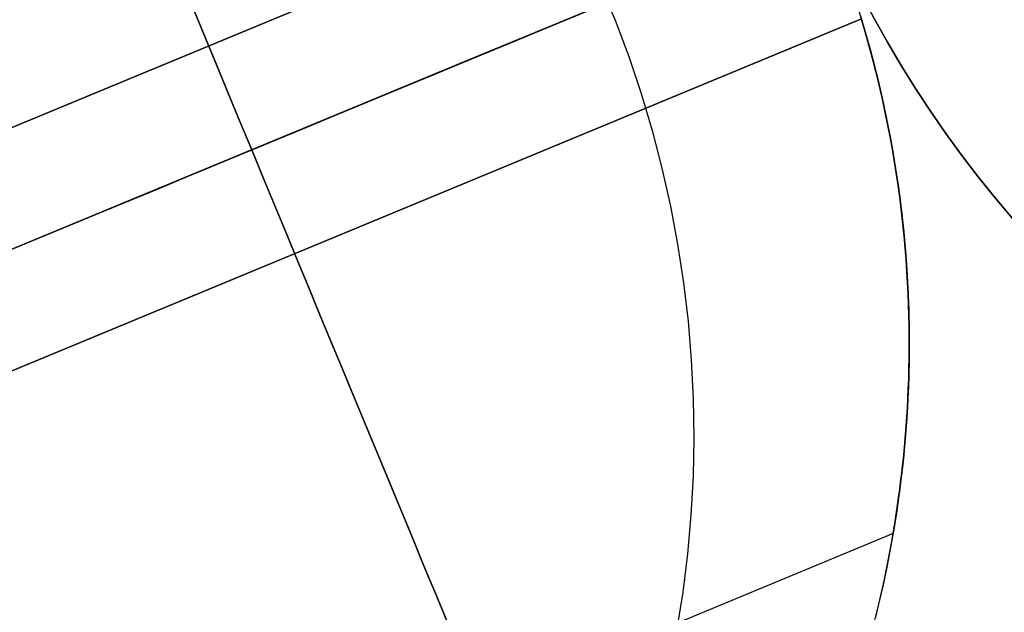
# Model space of a CAD drawing. Extents: x -3378 to 3007, y -425 to 173.
# Tile 334 of 396: x 2228 to 2241, y 12 to 20. Entities that reach past the tile are written whole.
import ezdxf

# ---------------------------------------------------------------- set-up
doc = ezdxf.new("R2010")
doc.units = 0
doc.layers.add('PREDEFINITO', color=7, linetype='CONTINUOUS')

msp = doc.modelspace()

# ---------------------------------------------------------------- linework, layer by layer
at = {"layer": 'PREDEFINITO'}
for p, q in [((2205.78, 9.324, 2285), (2238.046, 22.69, 2285)), ((2238.046, 22.69, 2061.458), (2205.78, 9.324, 2061.458)), ((2238.046, 22.69, 1614.375), (2205.78, 9.324, 1614.375)), ((2206.354, 7.939, 2286.5), (2238.69, 21.333, 2286.5)), ((2206.354, 7.939, 2283.5), (2238.69, 21.333, 2283.5)), ((2238.69, 21.333, 2062.958), (2206.354, 7.939, 2062.958)), ((2238.69, 21.333, 2059.958), (2206.354, 7.939, 2059.958)), ((2238.69, 21.333, 1612.875), (2206.354, 7.939, 1612.875)), ((2238.69, 21.333, 1615.875), (2206.354, 7.939, 1615.875)), ((2238.685, 21.331, 1829.917), (2223.441, 15.017, 1829.917)), ((2238.685, 21.331, 1845.917), (2223.441, 15.017, 1845.917)), ((2238.685, 21.331, 2254), (2223.441, 15.017, 2254)), ((2238.685, 21.331, 2270), (2223.441, 15.017, 2270)), ((2238.685, 21.331, 1405.834), (2223.441, 15.017, 1405.834)), ((2238.685, 21.331, 1421.834), (2223.441, 15.017, 1421.834)), ((2235.711, 20.379, 2364.186), (2235.909, 19.901, 2364.186)), ((2239.133, 20.117, 2295), (2239.28, 19.62, 2295)), ((2239.133, 20.117, 1820.001), (2239.28, 19.62, 1820.001)), ((2239.133, 20.117, 2057.502), (2239.28, 19.62, 2057.502)), ((2239.181, 19.961, 1345.071), (2239.25, 19.729, 1345.096)), ((2239.194, 19.918, 2061.458), (2206.928, 6.553, 2061.458)), ((2239.194, 19.918, 1614.375), (2206.928, 6.553, 1614.375)), ((2206.928, 6.553, 2285), (2239.194, 19.918, 2285)), ((2235.909, 19.901, 2364.186), (2236.091, 19.416, 2364.185)), ((2239.192, 19.925, 1845.777), (2239.244, 19.748, 1845.74)), ((2239.244, 19.748, 1830.095), (2239.192, 19.925, 1830.058)), ((2239.192, 19.925, 2269.86), (2239.244, 19.748, 2269.823)), ((2239.244, 19.748, 2254.178), (2239.192, 19.925, 2254.141)), ((2239.192, 19.925, 1421.694), (2239.244, 19.748, 1421.657)), ((2239.244, 19.748, 1406.012), (2239.192, 19.925, 1405.975)), ((2239.244, 19.748, 1845.74), (2239.294, 19.57, 1845.698)), ((2239.294, 19.57, 1830.136), (2239.244, 19.748, 1830.095)), ((2239.244, 19.748, 2269.823), (2239.294, 19.57, 2269.781)), ((2239.294, 19.57, 2254.219), (2239.244, 19.748, 2254.178)), ((2239.244, 19.748, 1421.657), (2239.294, 19.57, 1421.615)), ((2239.294, 19.57, 1406.053), (2239.244, 19.748, 1406.012)), ((2239.25, 19.729, 1345.096), (2239.314, 19.497, 1345.125)), ((2239.28, 19.62, 2295), (2239.411, 19.119, 2295)), ((2239.28, 19.62, 1820.001), (2239.411, 19.119, 1820.001)), ((2239.28, 19.62, 2057.502), (2239.411, 19.119, 2057.502)), ((2239.294, 19.57, 1845.698), (2239.342, 19.393, 1845.653)), ((2239.342, 19.393, 1830.182), (2239.294, 19.57, 1830.136)), ((2239.294, 19.57, 2269.781), (2239.342, 19.393, 2269.736)), ((2239.342, 19.393, 2254.265), (2239.294, 19.57, 2254.219)), ((2239.294, 19.57, 1421.615), (2239.342, 19.393, 1421.569)), ((2239.342, 19.393, 1406.099), (2239.294, 19.57, 1406.053)), ((2239.314, 19.497, 1345.125), (2239.377, 19.258, 1345.159)), ((2236.091, 19.416, 2364.185), (2236.256, 18.925, 2364.181)), ((2239.342, 19.393, 1845.653), (2239.387, 19.217, 1845.603)), ((2239.387, 19.217, 1830.232), (2239.342, 19.393, 1830.182)), ((2239.342, 19.393, 2269.736), (2239.387, 19.217, 2269.686)), ((2239.387, 19.217, 2254.315), (2239.342, 19.393, 2254.265)), ((2239.342, 19.393, 1421.569), (2239.387, 19.217, 1421.52)), ((2239.387, 19.217, 1406.149), (2239.342, 19.393, 1406.099)), ((2239.377, 19.258, 1345.159), (2239.435, 19.019, 1345.197)), ((2239.387, 19.217, 1845.603), (2239.429, 19.042, 1845.549)), ((2239.429, 19.042, 1830.286), (2239.387, 19.217, 1830.232)), ((2239.387, 19.217, 2269.686), (2239.429, 19.042, 2269.632)), ((2239.429, 19.042, 2254.369), (2239.387, 19.217, 2254.315)), ((2239.387, 19.217, 1421.52), (2239.429, 19.042, 1421.466)), ((2239.429, 19.042, 1406.203), (2239.387, 19.217, 1406.149)), ((2239.411, 19.119, 2295), (2239.524, 18.614, 2295)), ((2239.411, 19.119, 1820.001), (2239.524, 18.614, 1820.001)), ((2239.411, 19.119, 2057.502), (2239.524, 18.614, 2057.502)), ((2239.429, 19.042, 1845.549), (2239.47, 18.867, 1845.491)), ((2239.47, 18.867, 1830.344), (2239.429, 19.042, 1830.286)), ((2239.429, 19.042, 2269.632), (2239.47, 18.867, 2269.574)), ((2239.47, 18.867, 2254.427), (2239.429, 19.042, 2254.369)), ((2239.429, 19.042, 1421.466), (2239.47, 18.867, 1421.408)), ((2239.47, 18.867, 1406.261), (2239.429, 19.042, 1406.203)), ((2236.256, 18.925, 2364.181), (2236.403, 18.429, 2364.177)), ((2239.435, 19.019, 1345.197), (2239.489, 18.78, 1345.238)), ((2239.47, 18.867, 1845.491), (2239.507, 18.693, 1845.429)), ((2239.507, 18.693, 1830.405), (2239.47, 18.867, 1830.344)), ((2239.47, 18.867, 2269.574), (2239.507, 18.693, 2269.512)), ((2239.507, 18.693, 2254.489), (2239.47, 18.867, 2254.427)), ((2239.47, 18.867, 1421.408), (2239.507, 18.693, 1421.346)), ((2239.507, 18.693, 1406.322), (2239.47, 18.867, 1406.261)), ((2239.489, 18.78, 1345.238), (2239.539, 18.541, 1345.284)), ((2239.507, 18.693, 1845.429), (2239.543, 18.52, 1845.363)), ((2239.543, 18.52, 1830.471), (2239.507, 18.693, 1830.405)), ((2239.507, 18.693, 2269.512), (2239.543, 18.52, 2269.446)), ((2239.543, 18.52, 2254.554), (2239.507, 18.693, 2254.489)), ((2239.507, 18.693, 1421.346), (2239.543, 18.52, 1421.28)), ((2239.543, 18.52, 1406.388), (2239.507, 18.693, 1406.322)), ((2239.524, 18.614, 2295), (2239.619, 18.105, 2295)), ((2239.524, 18.614, 1820.001), (2239.619, 18.105, 1820.001)), ((2239.524, 18.614, 2057.502), (2239.619, 18.105, 2057.502)), ((2239.539, 18.541, 1345.284), (2239.586, 18.297, 1345.334)), ((2239.543, 18.52, 1845.363), (2239.576, 18.348, 1845.294)), ((2239.576, 18.348, 1830.541), (2239.543, 18.52, 1830.471)), ((2239.543, 18.52, 2269.446), (2239.576, 18.348, 2269.377)), ((2239.576, 18.348, 2254.624), (2239.543, 18.52, 2254.554)), ((2239.543, 18.52, 1421.28), (2239.576, 18.348, 1421.21)), ((2239.576, 18.348, 1406.458), (2239.543, 18.52, 1406.388)), ((2236.403, 18.429, 2364.177), (2236.534, 17.928, 2364.17)), ((2239.576, 18.348, 1845.294), (2239.607, 18.177, 1845.22)), ((2239.607, 18.177, 1830.615), (2239.576, 18.348, 1830.541)), ((2239.576, 18.348, 2269.377), (2239.607, 18.177, 2269.303)), ((2239.607, 18.177, 2254.698), (2239.576, 18.348, 2254.624)), ((2239.576, 18.348, 1421.21), (2239.607, 18.177, 1421.137)), ((2239.607, 18.177, 1406.532), (2239.576, 18.348, 1406.458)), ((2239.586, 18.297, 1345.334), (2239.628, 18.053, 1345.388)), ((2239.607, 18.177, 1845.22), (2239.636, 18.007, 1845.143)), ((2239.636, 18.007, 1830.692), (2239.607, 18.177, 1830.615)), ((2239.607, 18.177, 2269.303), (2239.636, 18.007, 2269.226)), ((2239.636, 18.007, 2254.775), (2239.607, 18.177, 2254.698)), ((2239.607, 18.177, 1421.137), (2239.636, 18.007, 1421.06)), ((2239.636, 18.007, 1406.609), (2239.607, 18.177, 1406.532)), ((2239.619, 18.105, 2295), (2239.697, 17.593, 2295)), ((2239.619, 18.105, 1820.001), (2239.697, 17.593, 1820.001)), ((2239.619, 18.105, 2057.502), (2239.697, 17.593, 2057.502)), ((2239.628, 18.053, 1345.388), (2239.667, 17.81, 1345.446)), ((2239.636, 18.007, 1845.143), (2239.662, 17.839, 1845.062)), ((2239.662, 17.839, 1830.773), (2239.636, 18.007, 1830.692)), ((2239.636, 18.007, 2269.226), (2239.662, 17.839, 2269.145)), ((2239.662, 17.839, 2254.856), (2239.636, 18.007, 2254.775)), ((2239.636, 18.007, 1421.06), (2239.662, 17.839, 1420.979)), ((2239.662, 17.839, 1406.69), (2239.636, 18.007, 1406.609)), ((2236.534, 17.928, 2364.17), (2236.647, 17.422, 2364.162)), ((2239.662, 17.839, 1845.062), (2239.686, 17.673, 1844.977)), ((2239.686, 17.673, 1830.857), (2239.662, 17.839, 1830.773)), ((2239.662, 17.839, 2269.145), (2239.686, 17.673, 2269.06)), ((2239.686, 17.673, 2254.94), (2239.662, 17.839, 2254.856)), ((2239.662, 17.839, 1420.979), (2239.686, 17.673, 1420.894)), ((2239.686, 17.673, 1406.774), (2239.662, 17.839, 1406.69)), ((2239.667, 17.81, 1345.446), (2239.701, 17.566, 1345.507)), ((2239.686, 17.673, 1844.977), (2239.709, 17.508, 1844.889)), ((2239.709, 17.508, 1830.946), (2239.686, 17.673, 1830.857)), ((2239.686, 17.673, 2269.06), (2239.709, 17.508, 2268.972)), ((2239.709, 17.508, 2255.029), (2239.686, 17.673, 2254.94)), ((2239.686, 17.673, 1420.894), (2239.709, 17.508, 1420.806)), ((2239.709, 17.508, 1406.862), (2239.686, 17.673, 1406.774)), ((2239.697, 17.593, 2295), (2239.758, 17.079, 2295)), ((2239.697, 17.593, 1820.001), (2239.758, 17.079, 1820.001)), ((2239.697, 17.593, 2057.502), (2239.758, 17.079, 2057.502)), ((2239.701, 17.566, 1345.507), (2239.732, 17.319, 1345.573)), ((2239.709, 17.508, 1844.889), (2239.729, 17.345, 1844.797)), ((2239.729, 17.345, 1831.037), (2239.709, 17.508, 1830.946)), ((2239.709, 17.508, 2268.972), (2239.729, 17.345, 2268.881)), ((2239.729, 17.345, 2255.12), (2239.709, 17.508, 2255.029)), ((2239.709, 17.508, 1420.806), (2239.729, 17.345, 1420.714)), ((2239.729, 17.345, 1406.954), (2239.709, 17.508, 1406.862)), ((2236.647, 17.422, 2364.162), (2236.743, 16.914, 2364.153)), ((2239.729, 17.345, 1844.797), (2239.747, 17.183, 1844.702)), ((2239.747, 17.183, 1831.132), (2239.729, 17.345, 1831.037)), ((2239.729, 17.345, 2268.881), (2239.747, 17.183, 2268.785)), ((2239.747, 17.183, 2255.215), (2239.729, 17.345, 2255.12)), ((2239.729, 17.345, 1420.714), (2239.747, 17.183, 1420.619)), ((2239.747, 17.183, 1407.049), (2239.729, 17.345, 1406.954)), ((2239.732, 17.319, 1345.573), (2239.758, 17.071, 1345.644)), ((2239.747, 17.183, 1844.702), (2239.763, 17.023, 1844.604)), ((2239.763, 17.023, 1831.231), (2239.747, 17.183, 1831.132)), ((2239.747, 17.183, 2268.785), (2239.763, 17.023, 2268.687)), ((2239.763, 17.023, 2255.314), (2239.747, 17.183, 2255.215)), ((2239.747, 17.183, 1420.619), (2239.763, 17.023, 1420.521)), ((2239.763, 17.023, 1407.148), (2239.747, 17.183, 1407.049)), ((2239.758, 17.079, 2295), (2239.8, 16.563, 2295)), ((2239.758, 17.079, 1820.001), (2239.8, 16.563, 1820.001)), ((2239.758, 17.079, 2057.502), (2239.8, 16.563, 2057.502)), ((2239.758, 17.071, 1345.644), (2239.781, 16.825, 1345.717)), ((2239.763, 17.023, 1844.604), (2239.777, 16.865, 1844.502)), ((2239.777, 16.865, 1831.333), (2239.763, 17.023, 1831.231)), ((2239.763, 17.023, 2268.687), (2239.777, 16.865, 2268.585)), ((2239.777, 16.865, 2255.416), (2239.763, 17.023, 2255.314)), ((2239.763, 17.023, 1420.521), (2239.777, 16.865, 1420.419)), ((2239.777, 16.865, 1407.249), (2239.763, 17.023, 1407.148)), ((2236.743, 16.914, 2364.153), (2236.822, 16.402, 2364.141)), ((2239.777, 16.865, 1844.502), (2239.79, 16.71, 1844.397)), ((2239.79, 16.71, 1831.438), (2239.777, 16.865, 1831.333)), ((2239.777, 16.865, 2268.585), (2239.79, 16.71, 2268.48)), ((2239.79, 16.71, 2255.521), (2239.777, 16.865, 2255.416)), ((2239.777, 16.865, 1420.419), (2239.79, 16.71, 1420.314)), ((2239.79, 16.71, 1407.355), (2239.777, 16.865, 1407.249)), ((2239.781, 16.825, 1345.717), (2239.799, 16.579, 1345.795)), ((2239.79, 16.71, 1844.397), (2239.8, 16.556, 1844.289)), ((2239.8, 16.556, 1831.546), (2239.79, 16.71, 1831.438)), ((2239.79, 16.71, 2268.48), (2239.8, 16.556, 2268.372)), ((2239.8, 16.556, 2255.629), (2239.79, 16.71, 2255.521)), ((2239.79, 16.71, 1420.314), (2239.8, 16.556, 1420.206)), ((2239.8, 16.556, 1407.463), (2239.79, 16.71, 1407.355)), ((2239.799, 16.579, 1345.795), (2239.813, 16.329, 1345.877)), ((2239.8, 16.563, 2295), (2239.825, 16.045, 2295)), ((2239.8, 16.563, 1820.001), (2239.825, 16.045, 1820.001)), ((2239.8, 16.563, 2057.502), (2239.825, 16.045, 2057.502)), ((2239.8, 16.556, 1844.289), (2239.809, 16.405, 1844.177)), ((2239.809, 16.405, 1831.657), (2239.8, 16.556, 1831.546)), ((2239.8, 16.556, 2268.372), (2239.809, 16.405, 2268.26)), ((2239.809, 16.405, 2255.74), (2239.8, 16.556, 2255.629)), ((2239.8, 16.556, 1420.206), (2239.809, 16.405, 1420.094)), ((2239.809, 16.405, 1407.574), (2239.8, 16.556, 1407.463)), ((2236.822, 16.402, 2364.141), (2236.882, 15.888, 2364.129)), ((2239.809, 16.405, 1844.177), (2239.817, 16.255, 1844.063)), ((2239.817, 16.255, 1831.772), (2239.809, 16.405, 1831.657)), ((2239.809, 16.405, 2268.26), (2239.817, 16.255, 2268.146)), ((2239.817, 16.255, 2255.855), (2239.809, 16.405, 2255.74)), ((2239.809, 16.405, 1420.094), (2239.817, 16.255, 1419.979)), ((2239.817, 16.255, 1407.689), (2239.809, 16.405, 1407.574)), ((2239.813, 16.329, 1345.877), (2239.823, 16.08, 1345.963)), ((2239.817, 16.255, 1844.063), (2239.823, 16.108, 1843.945)), ((2239.823, 16.108, 1831.89), (2239.817, 16.255, 1831.772)), ((2239.817, 16.255, 2268.146), (2239.823, 16.108, 2268.028)), ((2239.823, 16.108, 2255.973), (2239.817, 16.255, 2255.855)), ((2239.817, 16.255, 1419.979), (2239.823, 16.108, 1419.862)), ((2239.823, 16.108, 1407.807), (2239.817, 16.255, 1407.689)), ((2239.823, 16.108, 1843.945), (2239.827, 15.964, 1843.824)), ((2239.827, 15.964, 1832.01), (2239.823, 16.108, 1831.89)), ((2239.823, 16.108, 2268.028), (2239.827, 15.964, 2267.907)), ((2239.827, 15.964, 2256.093), (2239.823, 16.108, 2255.973)), ((2239.823, 16.108, 1419.862), (2239.827, 15.964, 1419.741)), ((2239.827, 15.964, 1407.927), (2239.823, 16.108, 1407.807)), ((2239.823, 16.08, 1345.963), (2239.829, 15.832, 1346.052)), ((2239.825, 16.045, 2295), (2239.831, 15.528, 2295)), ((2239.825, 16.045, 1820.001), (2239.831, 15.528, 1820.001)), ((2239.825, 16.045, 2057.502), (2239.831, 15.528, 2057.502)), ((2236.882, 15.888, 2364.129), (2236.925, 15.372, 2364.115)), ((2239.827, 15.964, 1843.824), (2239.83, 15.822, 1843.701)), ((2239.83, 15.822, 1832.134), (2239.827, 15.964, 1832.01)), ((2239.827, 15.964, 2267.907), (2239.83, 15.822, 2267.784)), ((2239.83, 15.822, 2256.217), (2239.827, 15.964, 2256.093)), ((2239.827, 15.964, 1419.741), (2239.83, 15.822, 1419.618)), ((2239.83, 15.822, 1408.051), (2239.827, 15.964, 1407.927)), ((2239.829, 15.832, 1346.052), (2239.831, 15.585, 1346.145)), ((2239.83, 15.822, 1843.701), (2239.831, 15.682, 1843.574)), ((2239.831, 15.682, 1832.26), (2239.83, 15.822, 1832.134)), ((2239.83, 15.822, 2267.784), (2239.831, 15.682, 2267.657)), ((2239.831, 15.682, 2256.344), (2239.83, 15.822, 2256.217)), ((2239.83, 15.822, 1419.618), (2239.831, 15.682, 1419.491)), ((2239.831, 15.682, 1408.177), (2239.83, 15.822, 1408.051)), ((2239.831, 15.682, 1843.574), (2239.831, 15.537, 1843.436)), ((2239.831, 15.537, 1832.398), (2239.831, 15.682, 1832.26)), ((2239.831, 15.682, 2267.657), (2239.831, 15.537, 2267.52)), ((2239.831, 15.537, 2256.481), (2239.831, 15.682, 2256.344)), ((2239.831, 15.682, 1419.491), (2239.831, 15.537, 1419.353)), ((2239.831, 15.537, 1408.315), (2239.831, 15.682, 1408.177)), ((2239.831, 15.528, 2295), (2239.82, 15.01, 2295)), ((2239.831, 15.528, 1820.001), (2239.82, 15.01, 1820.001)), ((2239.831, 15.528, 2057.502), (2239.82, 15.01, 2057.502)), ((2239.831, 15.585, 1346.145), (2239.829, 15.335, 1346.243)), ((2239.831, 15.537, 1843.436), (2239.83, 15.395, 1843.296)), ((2239.83, 15.395, 1832.539), (2239.831, 15.537, 1832.398)), ((2239.831, 15.537, 2267.52), (2239.83, 15.395, 2267.379)), ((2239.83, 15.395, 2256.622), (2239.831, 15.537, 2256.481)), ((2239.831, 15.537, 1419.353), (2239.83, 15.395, 1419.212)), ((2239.83, 15.395, 1408.456), (2239.831, 15.537, 1408.315)), ((2236.925, 15.372, 2364.115), (2236.951, 14.855, 2364.099)), ((2239.83, 15.395, 1843.296), (2239.828, 15.255, 1843.151)), ((2239.828, 15.255, 1832.683), (2239.83, 15.395, 1832.539)), ((2239.83, 15.395, 2267.379), (2239.828, 15.255, 2267.235)), ((2239.828, 15.255, 2256.766), (2239.83, 15.395, 2256.622)), ((2239.83, 15.395, 1419.212), (2239.828, 15.255, 1419.068)), ((2239.828, 15.255, 1408.6), (2239.83, 15.395, 1408.456)), ((2239.829, 15.335, 1346.243), (2239.823, 15.086, 1346.345)), ((2239.828, 15.255, 1843.151), (2239.824, 15.119, 1843.004)), ((2239.824, 15.119, 1832.83), (2239.828, 15.255, 1832.683)), ((2239.828, 15.255, 2267.235), (2239.824, 15.119, 2267.087)), ((2239.824, 15.119, 2256.913), (2239.828, 15.255, 2256.766)), ((2239.828, 15.255, 1419.068), (2239.824, 15.119, 1418.921)), ((2239.824, 15.119, 1408.747), (2239.828, 15.255, 1408.6)), ((2239.824, 15.119, 1843.004), (2239.819, 14.987, 1842.854)), ((2239.819, 14.987, 1832.98), (2239.824, 15.119, 1832.83)), ((2239.824, 15.119, 2267.087), (2239.819, 14.987, 2266.937)), ((2239.819, 14.987, 2257.063), (2239.824, 15.119, 2256.913)), ((2239.824, 15.119, 1418.921), (2239.819, 14.987, 1418.771)), ((2239.819, 14.987, 1408.897), (2239.824, 15.119, 1408.747)), ((2239.82, 15.01, 2295), (2239.791, 14.493, 2295)), ((2239.82, 15.01, 1820.001), (2239.791, 14.493, 1820.001)), ((2239.82, 15.01, 2057.502), (2239.791, 14.493, 2057.502)), ((2239.823, 15.086, 1346.345), (2239.812, 14.838, 1346.449)), ((2239.819, 14.987, 1842.854), (2239.813, 14.858, 1842.701)), ((2239.813, 14.858, 1833.134), (2239.819, 14.987, 1832.98)), ((2239.819, 14.987, 2266.937), (2239.813, 14.858, 2266.784)), ((2239.813, 14.858, 2257.217), (2239.819, 14.987, 2257.063)), ((2239.819, 14.987, 1418.771), (2239.813, 14.858, 1418.618)), ((2239.813, 14.858, 1409.05), (2239.819, 14.987, 1408.897)), ((2236.951, 14.855, 2364.099), (2236.958, 14.337, 2364.082)), ((2239.812, 14.838, 1346.449), (2239.798, 14.592, 1346.557)), ((2239.813, 14.858, 1842.701), (2239.807, 14.732, 1842.545)), ((2239.807, 14.732, 1833.29), (2239.813, 14.858, 1833.134)), ((2239.813, 14.858, 2266.784), (2239.807, 14.732, 2266.628)), ((2239.807, 14.732, 2257.373), (2239.813, 14.858, 2257.217)), ((2239.813, 14.858, 1418.618), (2239.807, 14.732, 1418.462)), ((2239.807, 14.732, 1409.207), (2239.813, 14.858, 1409.05)), ((2239.807, 14.732, 1842.545), (2239.799, 14.61, 1842.386)), ((2239.799, 14.61, 1833.449), (2239.807, 14.732, 1833.29)), ((2239.807, 14.732, 2266.628), (2239.799, 14.61, 2266.469)), ((2239.799, 14.61, 2257.532), (2239.807, 14.732, 2257.373)), ((2239.807, 14.732, 1418.462), (2239.799, 14.61, 1418.303)), ((2239.799, 14.61, 1409.365), (2239.807, 14.732, 1409.207)), ((2239.798, 14.592, 1346.557), (2239.779, 14.343, 1346.67)), ((2239.799, 14.61, 1842.386), (2239.791, 14.492, 1842.224)), ((2239.791, 14.492, 1833.61), (2239.799, 14.61, 1833.449)), ((2239.799, 14.61, 2266.469), (2239.791, 14.492, 2266.307)), ((2239.791, 14.492, 2257.693), (2239.799, 14.61, 2257.532)), ((2239.799, 14.61, 1418.303), (2239.791, 14.492, 1418.141)), ((2239.791, 14.492, 1409.527), (2239.799, 14.61, 1409.365)), ((2239.791, 14.493, 2295), (2239.744, 13.977, 2295)), ((2239.791, 14.493, 1820.001), (2239.744, 13.977, 1820.001)), ((2239.791, 14.493, 2057.502), (2239.744, 13.977, 2057.502)), ((2239.791, 14.492, 1842.224), (2239.782, 14.377, 1842.06)), ((2239.782, 14.377, 1833.775), (2239.791, 14.492, 1833.61)), ((2239.791, 14.492, 2266.307), (2239.782, 14.377, 2266.143)), ((2239.782, 14.377, 2257.858), (2239.791, 14.492, 2257.693)), ((2239.791, 14.492, 1418.141), (2239.782, 14.377, 1417.977)), ((2239.782, 14.377, 1409.692), (2239.791, 14.492, 1409.527)), ((2236.958, 14.337, 2364.082), (2236.948, 13.82, 2364.063)), ((2239.779, 14.343, 1346.67), (2239.757, 14.095, 1346.786)), ((2239.782, 14.377, 1842.06), (2239.773, 14.267, 1841.893)), ((2239.773, 14.267, 1833.942), (2239.782, 14.377, 1833.775)), ((2239.782, 14.377, 2266.143), (2239.773, 14.267, 2265.976)), ((2239.773, 14.267, 2258.025), (2239.782, 14.377, 2257.858)), ((2239.782, 14.377, 1417.977), (2239.773, 14.267, 1417.81)), ((2239.773, 14.267, 1409.859), (2239.782, 14.377, 1409.692)), ((2239.773, 14.267, 1841.893), (2239.763, 14.161, 1841.723)), ((2239.763, 14.161, 1834.111), (2239.773, 14.267, 1833.942)), ((2239.773, 14.267, 2265.976), (2239.763, 14.161, 2265.806)), ((2239.763, 14.161, 2258.194), (2239.773, 14.267, 2258.025)), ((2239.773, 14.267, 1417.81), (2239.763, 14.161, 1417.64)), ((2239.763, 14.161, 1410.028), (2239.773, 14.267, 1409.859)), ((2239.757, 14.095, 1346.786), (2239.73, 13.85, 1346.905)), ((2239.753, 14.059, 1841.551), (2239.742, 13.961, 1841.377)), ((2239.742, 13.961, 1834.458), (2239.753, 14.059, 1834.283)), ((2239.753, 14.059, 2265.634), (2239.742, 13.961, 2265.46)), ((2239.742, 13.961, 2258.541), (2239.753, 14.059, 2258.366)), ((2239.753, 14.059, 1417.468), (2239.742, 13.961, 1417.293)), ((2239.742, 13.961, 1410.375), (2239.753, 14.059, 1410.2)), ((2239.763, 14.161, 1841.723), (2239.753, 14.059, 1841.551)), ((2239.753, 14.059, 1834.283), (2239.763, 14.161, 1834.111)), ((2239.763, 14.161, 2265.806), (2239.753, 14.059, 2265.634)), ((2239.753, 14.059, 2258.366), (2239.763, 14.161, 2258.194)), ((2239.763, 14.161, 1417.64), (2239.753, 14.059, 1417.468)), ((2239.753, 14.059, 1410.2), (2239.763, 14.161, 1410.028)), ((2239.744, 13.977, 2295), (2239.68, 13.463, 2295)), ((2239.744, 13.977, 1820.001), (2239.68, 13.463, 1820.001)), ((2239.744, 13.977, 2057.502), (2239.68, 13.463, 2057.502)), ((2239.742, 13.961, 1841.377), (2239.732, 13.867, 1841.199)), ((2239.732, 13.867, 1834.635), (2239.742, 13.961, 1834.458)), ((2239.742, 13.961, 2265.46), (2239.732, 13.867, 2265.283)), ((2239.732, 13.867, 2258.718), (2239.742, 13.961, 2258.541)), ((2239.742, 13.961, 1417.293), (2239.732, 13.867, 1417.116)), ((2239.732, 13.867, 1410.552), (2239.742, 13.961, 1410.375)), ((2236.948, 13.82, 2364.063), (2236.92, 13.303, 2364.043)), ((2239.73, 13.85, 1346.905), (2239.699, 13.606, 1347.027)), ((2239.732, 13.867, 1841.199), (2239.721, 13.779, 1841.02)), ((2239.721, 13.779, 1834.814), (2239.732, 13.867, 1834.635)), ((2239.732, 13.867, 2265.283), (2239.721, 13.779, 2265.103)), ((2239.721, 13.779, 2258.898), (2239.732, 13.867, 2258.718)), ((2239.732, 13.867, 1417.116), (2239.721, 13.779, 1416.937)), ((2239.721, 13.779, 1410.731), (2239.732, 13.867, 1410.552)), ((2239.711, 13.694, 1840.838), (2239.7, 13.614, 1840.654)), ((2239.7, 13.614, 1835.181), (2239.711, 13.694, 1834.997)), ((2239.711, 13.694, 2264.921), (2239.7, 13.614, 2264.737)), ((2239.7, 13.614, 2259.264), (2239.711, 13.694, 2259.08)), ((2239.711, 13.694, 1416.755), (2239.7, 13.614, 1416.571)), ((2239.7, 13.614, 1411.098), (2239.711, 13.694, 1410.913)), ((2239.721, 13.779, 1841.02), (2239.711, 13.694, 1840.838)), ((2239.711, 13.694, 1834.997), (2239.721, 13.779, 1834.814)), ((2239.721, 13.779, 2265.103), (2239.711, 13.694, 2264.921)), ((2239.711, 13.694, 2259.08), (2239.721, 13.779, 2258.898)), ((2239.721, 13.779, 1416.937), (2239.711, 13.694, 1416.755)), ((2239.711, 13.694, 1410.913), (2239.721, 13.779, 1410.731)), ((2239.699, 13.606, 1347.027), (2239.664, 13.359, 1347.154)), ((2239.69, 13.54, 1840.468), (2239.681, 13.47, 1840.28)), ((2239.681, 13.47, 1835.555), (2239.69, 13.54, 1835.367)), ((2239.69, 13.54, 2264.551), (2239.681, 13.47, 2264.363)), ((2239.681, 13.47, 2259.638), (2239.69, 13.54, 2259.45)), ((2239.69, 13.54, 1416.385), (2239.681, 13.47, 1416.197)), ((2239.681, 13.47, 1411.472), (2239.69, 13.54, 1411.284)), ((2239.7, 13.614, 1840.654), (2239.69, 13.54, 1840.468)), ((2239.69, 13.54, 1835.367), (2239.7, 13.614, 1835.181)), ((2239.7, 13.614, 2264.737), (2239.69, 13.54, 2264.551)), ((2239.69, 13.54, 2259.45), (2239.7, 13.614, 2259.264)), ((2239.7, 13.614, 1416.571), (2239.69, 13.54, 1416.385)), ((2239.69, 13.54, 1411.284), (2239.7, 13.614, 1411.098)), ((2239.68, 13.463, 2295), (2239.597, 12.952, 2295)), ((2239.68, 13.463, 1820.001), (2239.597, 12.952, 1820.001)), ((2239.68, 13.463, 2057.502), (2239.597, 12.952, 2057.502)), ((2239.671, 13.405, 1840.09), (2239.662, 13.346, 1839.898)), ((2239.662, 13.346, 1835.936), (2239.671, 13.405, 1835.745)), ((2239.671, 13.405, 2264.173), (2239.662, 13.346, 2263.981)), ((2239.662, 13.346, 2260.019), (2239.671, 13.405, 2259.828)), ((2239.671, 13.405, 1416.007), (2239.662, 13.346, 1415.815)), ((2239.662, 13.346, 1411.853), (2239.671, 13.405, 1411.662)), ((2239.681, 13.47, 1840.28), (2239.671, 13.405, 1840.09)), ((2239.671, 13.405, 1835.745), (2239.681, 13.47, 1835.555)), ((2239.681, 13.47, 2264.363), (2239.671, 13.405, 2264.173)), ((2239.671, 13.405, 2259.828), (2239.681, 13.47, 2259.638)), ((2239.681, 13.47, 1416.197), (2239.671, 13.405, 1416.007)), ((2239.671, 13.405, 1411.662), (2239.681, 13.47, 1411.472)), ((2236.92, 13.303, 2364.043), (2236.874, 12.788, 2364.021)), ((2239.664, 13.359, 1347.154), (2239.625, 13.115, 1347.284)), ((2239.654, 13.292, 1839.705), (2239.646, 13.243, 1839.51)), ((2239.646, 13.243, 1836.324), (2239.654, 13.292, 1836.13)), ((2239.654, 13.292, 2263.788), (2239.646, 13.243, 2263.593)), ((2239.646, 13.243, 2260.408), (2239.654, 13.292, 2260.213)), ((2239.654, 13.292, 1415.622), (2239.646, 13.243, 1415.427)), ((2239.646, 13.243, 1412.241), (2239.654, 13.292, 1412.046)), ((2239.662, 13.346, 1839.898), (2239.654, 13.292, 1839.705)), ((2239.654, 13.292, 1836.13), (2239.662, 13.346, 1835.936)), ((2239.662, 13.346, 2263.981), (2239.654, 13.292, 2263.788)), ((2239.654, 13.292, 2260.213), (2239.662, 13.346, 2260.019)), ((2239.662, 13.346, 1415.815), (2239.654, 13.292, 1415.622)), ((2239.654, 13.292, 1412.046), (2239.662, 13.346, 1411.853)), ((2239.633, 13.162, 1839.117), (2239.628, 13.13, 1838.918)), ((2239.628, 13.13, 1836.916), (2239.633, 13.162, 1836.718)), ((2239.633, 13.162, 2263.2), (2239.628, 13.13, 2263.002)), ((2239.628, 13.13, 2260.999), (2239.633, 13.162, 2260.801)), ((2239.633, 13.162, 1415.034), (2239.628, 13.13, 1414.835)), ((2239.628, 13.13, 1412.833), (2239.633, 13.162, 1412.635)), ((2239.639, 13.2, 1839.314), (2239.633, 13.162, 1839.117)), ((2239.633, 13.162, 1836.718), (2239.639, 13.2, 1836.521)), ((2239.639, 13.2, 2263.397), (2239.633, 13.162, 2263.2)), ((2239.633, 13.162, 2260.801), (2239.639, 13.2, 2260.604)), ((2239.639, 13.2, 1415.231), (2239.633, 13.162, 1415.034)), ((2239.633, 13.162, 1412.635), (2239.639, 13.2, 1412.438)), ((2239.646, 13.243, 1839.51), (2239.639, 13.2, 1839.314)), ((2239.639, 13.2, 1836.521), (2239.646, 13.243, 1836.324)), ((2239.646, 13.243, 2263.593), (2239.639, 13.2, 2263.397)), ((2239.639, 13.2, 2260.604), (2239.646, 13.243, 2260.408)), ((2239.646, 13.243, 1415.427), (2239.639, 13.2, 1415.231)), ((2239.639, 13.2, 1412.438), (2239.646, 13.243, 1412.241)), ((2239.616, 13.057, 1837.917), (2226.503, 7.625, 1837.917)), ((2239.616, 13.057, 2262), (2226.503, 7.625, 2262)), ((2239.616, 13.057, 1413.834), (2226.503, 7.625, 1413.834)), ((2239.625, 13.115, 1347.284), (2239.583, 12.873, 1347.416)), ((2239.618, 13.069, 1838.319), (2239.616, 13.06, 1838.118)), ((2239.616, 13.06, 1837.716), (2239.618, 13.069, 1837.516)), ((2239.618, 13.069, 2262.402), (2239.616, 13.06, 2262.201)), ((2239.616, 13.06, 2261.799), (2239.618, 13.069, 2261.599)), ((2239.618, 13.069, 1414.236), (2239.616, 13.06, 1414.035)), ((2239.616, 13.06, 1413.633), (2239.618, 13.069, 1413.433)), ((2239.616, 13.06, 1838.118), (2239.616, 13.057, 1837.917)), ((2239.616, 13.057, 1837.917), (2239.616, 13.06, 1837.716)), ((2239.616, 13.06, 2262.201), (2239.616, 13.057, 2262)), ((2239.616, 13.057, 2262), (2239.616, 13.06, 2261.799)), ((2239.616, 13.06, 1414.035), (2239.616, 13.057, 1413.834)), ((2239.616, 13.057, 1413.834), (2239.616, 13.06, 1413.633)), ((2239.62, 13.083, 1838.519), (2239.618, 13.069, 1838.319)), ((2239.618, 13.069, 1837.516), (2239.62, 13.083, 1837.315)), ((2239.62, 13.083, 2262.602), (2239.618, 13.069, 2262.402)), ((2239.618, 13.069, 2261.599), (2239.62, 13.083, 2261.398)), ((2239.62, 13.083, 1414.436), (2239.618, 13.069, 1414.236)), ((2239.618, 13.069, 1413.433), (2239.62, 13.083, 1413.232)), ((2239.624, 13.104, 1838.719), (2239.62, 13.083, 1838.519)), ((2239.62, 13.083, 1837.315), (2239.624, 13.104, 1837.115)), ((2239.624, 13.104, 2262.802), (2239.62, 13.083, 2262.602)), ((2239.62, 13.083, 2261.398), (2239.624, 13.104, 2261.198)), ((2239.624, 13.104, 1414.636), (2239.62, 13.083, 1414.436)), ((2239.62, 13.083, 1413.232), (2239.624, 13.104, 1413.032)), ((2239.628, 13.13, 1838.918), (2239.624, 13.104, 1838.719)), ((2239.624, 13.104, 1837.115), (2239.628, 13.13, 1836.916)), ((2239.628, 13.13, 2263.002), (2239.624, 13.104, 2262.802)), ((2239.624, 13.104, 2261.198), (2239.628, 13.13, 2260.999)), ((2239.628, 13.13, 1414.835), (2239.624, 13.104, 1414.636)), ((2239.624, 13.104, 1413.032), (2239.628, 13.13, 1412.833)), ((2239.597, 12.952, 2295), (2239.497, 12.444, 2295)), ((2239.597, 12.952, 1820.001), (2239.497, 12.444, 1820.001)), ((2239.597, 12.952, 2057.502), (2239.497, 12.444, 2057.502)), ((2239.583, 12.873, 1347.416), (2239.536, 12.632, 1347.551)), ((2236.874, 12.788, 2364.021), (2236.81, 12.275, 2363.998)), ((2239.536, 12.632, 1347.551), (2239.486, 12.39, 1347.691)), ((2239.497, 12.444, 2295), (2239.38, 11.94, 2295)), ((2239.497, 12.444, 1820.001), (2239.38, 11.94, 1820.001)), ((2239.497, 12.444, 2057.502), (2239.38, 11.94, 2057.502)), ((2239.486, 12.39, 1347.691), (2239.431, 12.151, 1347.834)), ((2236.81, 12.275, 2363.998), (2236.729, 11.764, 2363.974)), ((2239.431, 12.151, 1347.834), (2239.312, 11.678, 1348.126))]:
    msp.add_line(p, q, dxfattribs=at)
for centre in [(2252.552, 27.074, 1255), (2252.552, 27.074, 1235), (2252.552, 27.074, 1245), (2252.552, 27.074, 3155), (2252.552, 27.074, 3175), (2252.552, 27.074, 3165)]:
    msp.add_circle(centre, 15, dxfattribs=at)
at = {"layer": 'PREDEFINITO', "extrusion": (0, 0, -1)}
for centre in [(-2252.552, 27.074, -3155), (-2252.552, 27.074, -1255), (-2252.552, 27.074, -2205)]:
    msp.add_circle(centre, 15, dxfattribs=at)
at = {"layer": 'PREDEFINITO', "extrusion": (-0.92388, -0.382683, -3.16969e-14)}
for centre in [(837.001, 1837.917, -2068.188), (837.001, 2262, -2068.188)]:
    msp.add_circle(centre, 8, dxfattribs=at)
at = {"layer": 'PREDEFINITO', "extrusion": (-0.92388, -0.382683, -1.53766e-14)}
msp.add_circle((837.001, 1413.834, -2068.188), 8, dxfattribs=at)
at = {"layer": 'PREDEFINITO', "extrusion": (-0.382683, 0.92388, 3.63162e-16)}
msp.add_arc((-1306.443, 2295, -826.394), 765.607, 90.328796, 179.999998, dxfattribs=at)
at = {"layer": 'PREDEFINITO', "extrusion": (-0.382683, 0.92388, -1.36186e-15)}
msp.add_arc((-2076.443, 2115, -826.394), 765.607, 270.328797, 359.999997, dxfattribs=at)
at = {"layer": 'PREDEFINITO', "extrusion": (-0.382683, 0.92388, 6.81416e-16)}
msp.add_arc((-1306.443, 2295, -837.001), 770, 90, 180, dxfattribs=at)
at = {"layer": 'PREDEFINITO', "extrusion": (-0.382683, 0.92388, -9.77684e-16)}
msp.add_arc((-2076.443, 2115, -837.001), 770, 270, 360, dxfattribs=at)

doc.saveas('drawing.dxf')
